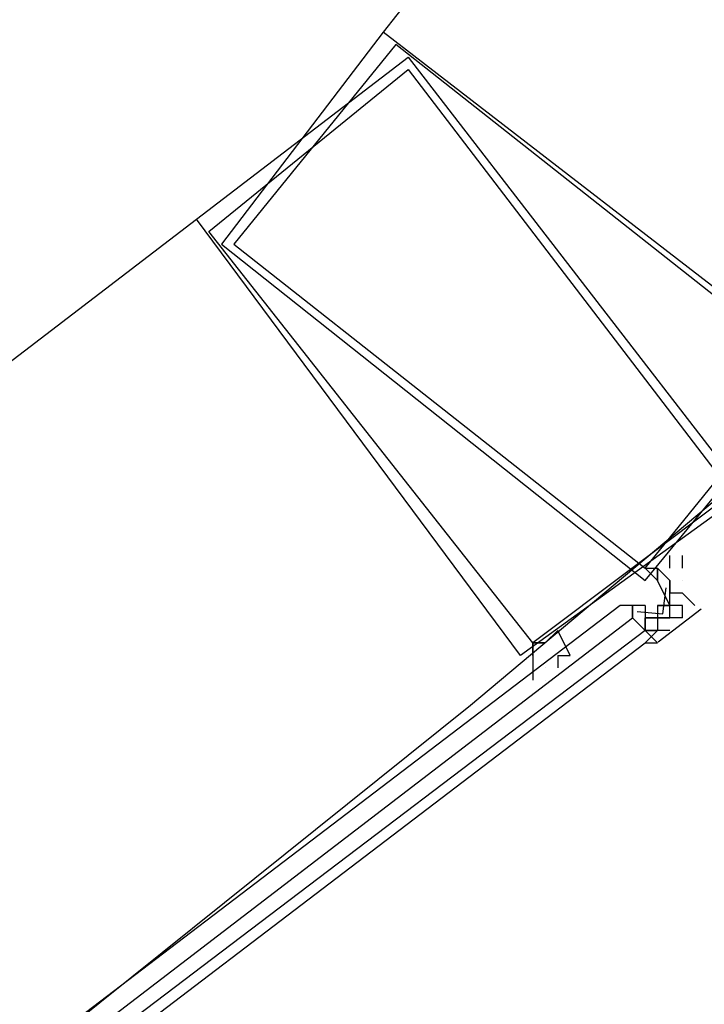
# Model space of a CAD drawing. Header units: feet. Extents: x -79 to 198, y -22 to 181.
# Tile 405 of 656: x 119.171 to 119.903, y 35.351 to 36.404. Entities that reach past the tile are written whole.
import ezdxf

# ---------------------------------------------------------------- set-up
doc = ezdxf.new("R2010")
doc.units = ezdxf.units.FT
doc.layers.add('A-LINEA', color=7, linetype='CONTINUOUS')

msp = doc.modelspace()

# ---------------------------------------------------------------- linework, layer by layer
at = {"layer": 'A-LINEA'}
for p, q in [((121.84, 39.3111), (119.56, 36.3911)), ((121.84, 39.3111), (119.56, 36.3911)), ((116.4133, 33.9378), (119.36, 36.1911)), ((116.4133, 33.9378), (119.36, 36.1911)), ((119.8667, 35.8178), (119.8667, 35.8311)), ((119.8667, 35.8178), (119.8667, 35.8311)), ((119.8667, 35.8044), (119.8667, 35.8044)), ((119.8667, 35.8044), (119.8667, 35.8044)), ((119.8667, 35.8044), (119.8667, 35.8044)), ((119.8667, 35.8044), (119.8667, 35.8044)), ((119.8667, 35.8044), (119.8667, 35.8044)), ((119.8667, 35.8044), (119.8667, 35.8044)), ((119.8667, 35.8044), (119.8667, 35.7911)), ((119.8667, 35.8044), (119.8667, 35.8044)), ((119.8667, 35.8044), (119.8667, 35.8044)), ((119.8667, 35.8044), (119.8667, 35.7911)), ((119.8667, 35.8044), (119.8667, 35.8044)), ((119.8667, 35.8044), (119.8667, 35.8044)), ((119.8667, 35.8044), (119.8667, 35.8044)), ((119.8667, 35.8044), (119.8667, 35.8044)), ((119.8667, 35.8044), (119.8667, 35.8044)), ((119.8667, 35.8044), (119.8667, 35.8044)), ((119.8667, 35.8044), (119.8667, 35.8044)), ((119.8667, 35.8044), (119.8667, 35.8044)), ((119.8667, 35.8044), (119.8667, 35.8044)), ((119.8667, 35.8044), (119.8667, 35.7911)), ((119.8667, 35.8044), (119.8667, 35.8044)), ((119.8667, 35.8044), (119.8667, 35.8044)), ((119.8667, 35.8044), (119.8667, 35.7911)), ((119.8667, 35.8044), (119.8667, 35.8044)), ((119.8667, 35.8044), (119.8667, 35.8044)), ((119.8667, 35.8044), (119.8667, 35.8044)), ((119.88, 35.8044), (119.88, 35.8044)), ((119.88, 35.8044), (119.88, 35.8044)), ((119.8667, 35.7911), (119.8667, 35.7911)), ((119.8667, 35.7911), (119.8667, 35.7911)), ((119.88, 35.7911), (119.8667, 35.7911)), ((119.8667, 35.7911), (119.8667, 35.7911)), ((119.8667, 35.7911), (119.8667, 35.7911)), ((119.8667, 35.7911), (119.8667, 35.7911)), ((119.8667, 35.7911), (119.8667, 35.7911)), ((119.8667, 35.7911), (119.8667, 35.7911)), ((119.8667, 35.7911), (119.8667, 35.7911)), ((119.8667, 35.7911), (119.8667, 35.7911)), ((119.8667, 35.7911), (119.8667, 35.7911)), ((119.8667, 35.7911), (119.8667, 35.7911)), ((119.8667, 35.7911), (119.8667, 35.7911)), ((119.8667, 35.7911), (119.8667, 35.7911)), ((119.8667, 35.7911), (119.8667, 35.7911)), ((119.8667, 35.7911), (119.8667, 35.7911)), ((119.8667, 35.7911), (119.8667, 35.7911)), ((119.8667, 35.7911), (119.8667, 35.7911)), ((119.8667, 35.7911), (119.8667, 35.7911)), ((119.8667, 35.7911), (119.8667, 35.7911)), ((119.8667, 35.7911), (119.8667, 35.7911)), ((119.8667, 35.7778), (119.8667, 35.7911)), ((119.8667, 35.7778), (119.8667, 35.7911)), ((119.88, 35.7911), (119.8667, 35.7911)), ((119.8667, 35.7911), (119.8667, 35.7911)), ((119.8667, 35.7911), (119.8667, 35.7911)), ((119.88, 35.7911), (119.8667, 35.7911)), ((119.8667, 35.7911), (119.8667, 35.7911)), ((119.8667, 35.7911), (119.8667, 35.7911)), ((119.8667, 35.7911), (119.8667, 35.7911)), ((119.8667, 35.7911), (119.8667, 35.7911)), ((119.8667, 35.7911), (119.8667, 35.7911)), ((119.8667, 35.7911), (119.8667, 35.7911)), ((119.8667, 35.7911), (119.8667, 35.7911)), ((119.8667, 35.7911), (119.8667, 35.7911)), ((119.8667, 35.7911), (119.8667, 35.7911)), ((119.8667, 35.7911), (119.8667, 35.7911)), ((119.8667, 35.7911), (119.8667, 35.7911)), ((119.8667, 35.7911), (119.8667, 35.7911)), ((119.8667, 35.7911), (119.8667, 35.7911)), ((119.8667, 35.7911), (119.8667, 35.7911)), ((119.8667, 35.7911), (119.8667, 35.7911)), ((119.8667, 35.7911), (119.8667, 35.7911)), ((119.8667, 35.7911), (119.8667, 35.7911)), ((119.8667, 35.7911), (119.8667, 35.7911)), ((119.8667, 35.7778), (119.8667, 35.7911)), ((119.8667, 35.7778), (119.8667, 35.7911)), ((119.88, 35.7911), (119.8667, 35.7911)), ((119.88, 35.7911), (119.88, 35.7911)), ((119.88, 35.7911), (119.88, 35.7911)), ((119.88, 35.7911), (119.88, 35.7911)), ((119.88, 35.7911), (119.88, 35.7911)), ((119.88, 35.7911), (119.88, 35.7911)), ((119.88, 35.7911), (119.88, 35.7911)), ((119.88, 35.7911), (119.88, 35.7911)), ((119.88, 35.7911), (119.88, 35.7911)), ((119.88, 35.7911), (119.88, 35.7911)), ((119.88, 35.7911), (119.88, 35.7911)), ((119.88, 35.7911), (119.88, 35.7911)), ((119.88, 35.7911), (119.88, 35.7911)), ((119.88, 35.7911), (119.88, 35.7911)), ((119.88, 35.7911), (119.88, 35.7911)), ((119.88, 35.7911), (119.88, 35.7911)), ((119.88, 35.7911), (119.88, 35.7911)), ((119.88, 35.7911), (119.88, 35.7911)), ((119.88, 35.7911), (119.88, 35.7911)), ((119.88, 35.7911), (119.88, 35.7911)), ((119.88, 35.7911), (119.88, 35.7911)), ((119.88, 35.7911), (119.88, 35.7911)), ((119.88, 35.7911), (119.88, 35.7911)), ((119.88, 35.7911), (119.88, 35.7911)), ((119.88, 35.7911), (119.88, 35.7911)), ((119.88, 35.7911), (119.88, 35.7911)), ((119.88, 35.7911), (119.88, 35.7911)), ((119.88, 35.7911), (119.88, 35.7911)), ((119.88, 35.7911), (119.88, 35.7911)), ((119.88, 35.7911), (119.88, 35.7911)), ((119.88, 35.7911), (119.88, 35.7911)), ((119.88, 35.7911), (119.88, 35.7911)), ((119.88, 35.7911), (119.88, 35.7911)), ((119.8267, 35.7778), (119.8267, 35.7778)), ((119.8267, 35.7778), (119.8267, 35.7778)), ((119.8267, 35.7778), (119.8267, 35.7778)), ((119.8267, 35.7778), (119.8267, 35.7778)), ((119.8267, 35.7778), (119.8267, 35.7778)), ((119.8267, 35.7778), (119.8267, 35.7778)), ((119.84, 35.7778), (119.8267, 35.7778)), ((119.84, 35.7778), (119.8267, 35.7778)), ((119.8267, 35.7778), (119.8267, 35.7778)), ((119.8267, 35.7778), (119.8267, 35.7778)), ((119.8267, 35.7778), (119.8267, 35.7778)), ((119.8267, 35.7778), (119.8267, 35.7778)), ((119.8267, 35.7778), (119.8267, 35.7778)), ((119.8267, 35.7778), (119.8267, 35.7778)), ((119.8267, 35.7778), (119.8267, 35.7778)), ((119.8267, 35.7778), (119.8267, 35.7778)), ((119.8267, 35.7778), (119.8267, 35.7778)), ((119.84, 35.7778), (119.8267, 35.7778)), ((119.84, 35.7778), (119.8267, 35.7778)), ((119.8267, 35.7778), (119.8267, 35.7778)), ((119.8267, 35.7778), (119.8267, 35.7778)), ((119.8267, 35.7778), (119.8267, 35.7778)), ((119.84, 35.7778), (119.84, 35.7644)), ((119.84, 35.7778), (119.84, 35.7778)), ((119.84, 35.7778), (119.84, 35.7644)), ((119.84, 35.7778), (119.84, 35.7644)), ((119.84, 35.7778), (119.84, 35.7778)), ((119.84, 35.7778), (119.84, 35.7644)), ((119.8533, 35.7778), (119.8667, 35.7778)), ((119.8533, 35.7778), (119.8533, 35.7778)), ((119.8533, 35.7778), (119.8533, 35.7778)), ((119.8533, 35.7778), (119.8533, 35.7778)), ((119.8533, 35.7778), (119.8533, 35.7778)), ((119.8533, 35.7778), (119.8533, 35.7778)), ((119.8533, 35.7778), (119.8533, 35.7778)), ((119.8533, 35.7778), (119.8533, 35.7778)), ((119.8533, 35.7778), (119.8533, 35.7644)), ((119.8533, 35.7778), (119.8533, 35.7778)), ((119.8533, 35.7778), (119.8533, 35.7778)), ((119.8533, 35.7778), (119.8533, 35.7778)), ((119.8533, 35.7778), (119.8667, 35.7778)), ((119.8533, 35.7778), (119.8667, 35.7778)), ((119.8533, 35.7778), (119.8533, 35.7778)), ((119.8533, 35.7778), (119.8667, 35.7778)), ((119.8533, 35.7778), (119.8667, 35.7778)), ((119.8533, 35.7778), (119.8533, 35.7778)), ((119.8533, 35.7778), (119.8667, 35.7778)), ((119.8533, 35.7778), (119.8533, 35.7778)), ((119.8533, 35.7778), (119.8533, 35.7778)), ((119.8533, 35.7778), (119.8533, 35.7778)), ((119.8533, 35.7778), (119.8533, 35.7778)), ((119.8533, 35.7778), (119.8533, 35.7778)), ((119.8533, 35.7778), (119.8533, 35.7778)), ((119.8533, 35.7778), (119.8533, 35.7778)), ((119.8533, 35.7778), (119.8533, 35.7644)), ((119.8533, 35.7778), (119.8533, 35.7778)), ((119.8533, 35.7778), (119.8533, 35.7778)), ((119.8533, 35.7778), (119.8533, 35.7778)), ((119.8533, 35.7778), (119.8667, 35.7778)), ((119.8533, 35.7778), (119.8667, 35.7778)), ((119.8533, 35.7778), (119.8533, 35.7778)), ((119.8533, 35.7778), (119.8667, 35.7778)), ((119.8533, 35.7778), (119.8667, 35.7778)), ((119.8533, 35.7778), (119.8533, 35.7778)), ((119.9002, 35.7737), (119.8541, 35.7385)), ((119.9002, 35.7737), (119.8541, 35.7385)), ((119.8667, 35.7778), (119.8667, 35.7778)), ((119.8667, 35.7778), (119.8667, 35.7778)), ((119.8667, 35.7778), (119.8667, 35.7778)), ((119.8667, 35.7778), (119.8667, 35.7778)), ((119.8667, 35.7778), (119.8667, 35.7778)), ((119.8667, 35.7778), (119.8667, 35.7778)), ((119.8667, 35.7778), (119.8667, 35.7778)), ((119.8667, 35.7778), (119.8667, 35.7778)), ((119.8667, 35.7778), (119.8667, 35.7778)), ((119.8667, 35.7778), (119.8667, 35.7778)), ((119.8667, 35.7778), (119.8667, 35.7778)), ((119.8667, 35.7778), (119.8667, 35.7778)), ((119.8667, 35.7778), (119.8667, 35.7778)), ((119.8667, 35.7778), (119.8667, 35.7778)), ((119.8667, 35.7778), (119.8667, 35.7778)), ((119.8667, 35.7778), (119.8667, 35.7778)), ((119.88, 35.7778), (119.8667, 35.7778)), ((119.88, 35.7778), (119.8667, 35.7778)), ((119.8667, 35.7644), (119.8667, 35.7778)), ((119.8667, 35.7644), (119.8667, 35.7778)), ((119.8667, 35.7778), (119.8667, 35.7778)), ((119.8667, 35.7778), (119.8667, 35.7778)), ((119.8667, 35.7778), (119.8667, 35.7778)), ((119.8667, 35.7778), (119.8667, 35.7778)), ((119.8667, 35.7778), (119.8667, 35.7778)), ((119.8667, 35.7778), (119.8667, 35.7778)), ((119.8667, 35.7778), (119.8667, 35.7778)), ((119.8667, 35.7778), (119.8667, 35.7778)), ((119.8667, 35.7778), (119.8667, 35.7778)), ((119.8667, 35.7778), (119.8667, 35.7778)), ((119.8667, 35.7778), (119.8667, 35.7778)), ((119.8667, 35.7778), (119.8667, 35.7778)), ((119.8667, 35.7778), (119.8667, 35.7778)), ((119.8667, 35.7778), (119.8667, 35.7778)), ((119.8667, 35.7778), (119.8667, 35.7778)), ((119.8667, 35.7778), (119.8667, 35.7778)), ((119.88, 35.7778), (119.8667, 35.7778)), ((119.88, 35.7778), (119.8667, 35.7778)), ((119.8667, 35.7644), (119.8667, 35.7778)), ((119.8667, 35.7644), (119.8667, 35.7778)), ((119.88, 35.7778), (119.88, 35.7778)), ((119.88, 35.7778), (119.88, 35.7778)), ((119.88, 35.7778), (119.88, 35.7778)), ((119.88, 35.7778), (119.88, 35.7778)), ((119.88, 35.7778), (119.88, 35.7778)), ((119.88, 35.7778), (119.88, 35.7778)), ((119.88, 35.7778), (119.88, 35.7778)), ((119.88, 35.7778), (119.88, 35.7778)), ((119.88, 35.7778), (119.88, 35.7778)), ((119.88, 35.7778), (119.88, 35.7778)), ((119.88, 35.7778), (119.88, 35.7778)), ((119.88, 35.7778), (119.88, 35.7778)), ((119.88, 35.7644), (119.88, 35.7778)), ((119.88, 35.7778), (119.88, 35.7778)), ((119.88, 35.7778), (119.88, 35.7778)), ((119.88, 35.7778), (119.88, 35.7778)), ((119.88, 35.7778), (119.88, 35.7778)), ((119.88, 35.7778), (119.88, 35.7778)), ((119.88, 35.7778), (119.88, 35.7778)), ((119.88, 35.7778), (119.88, 35.7778)), ((119.88, 35.7778), (119.88, 35.7778)), ((119.88, 35.7778), (119.88, 35.7778)), ((119.88, 35.7778), (119.88, 35.7778)), ((119.88, 35.7778), (119.88, 35.7778)), ((119.88, 35.7778), (119.88, 35.7778)), ((119.88, 35.7778), (119.88, 35.7778)), ((119.88, 35.7778), (119.88, 35.7778)), ((119.88, 35.7778), (119.88, 35.7778)), ((119.88, 35.7778), (119.88, 35.7778)), ((119.88, 35.7778), (119.88, 35.7778)), ((119.88, 35.7778), (119.88, 35.7778)), ((119.88, 35.7778), (119.88, 35.7778)), ((119.88, 35.7778), (119.88, 35.7778)), ((119.88, 35.7644), (119.88, 35.7778)), ((119.88, 35.7778), (119.88, 35.7778)), ((119.88, 35.7778), (119.88, 35.7778)), ((119.88, 35.7778), (119.88, 35.7778)), ((119.88, 35.7778), (119.88, 35.7778)), ((119.88, 35.7778), (119.88, 35.7778)), ((119.88, 35.7778), (119.88, 35.7778)), ((119.88, 35.7778), (119.88, 35.7778)), ((119.88, 35.7778), (119.88, 35.7778)), ((119.8933, 35.7778), (119.8933, 35.7778)), ((119.8933, 35.7778), (119.8933, 35.7778)), ((119.8933, 35.7778), (119.8933, 35.7778)), ((119.8933, 35.7778), (119.8933, 35.7778)), ((119.8933, 35.7778), (119.8933, 35.7778)), ((119.8933, 35.7778), (119.8933, 35.7778)), ((119.8267, 35.7644), (119.8267, 35.7644)), ((119.8267, 35.7644), (119.8267, 35.7644)), ((119.8267, 35.7644), (119.8267, 35.7644)), ((119.8267, 35.7644), (119.8267, 35.7644)), ((119.8267, 35.7644), (119.8267, 35.7644)), ((119.8267, 35.7644), (119.8267, 35.7644)), ((119.8267, 35.7644), (119.8267, 35.7644)), ((119.8267, 35.7644), (119.8267, 35.7644)), ((119.8267, 35.7644), (119.8267, 35.7644)), ((119.8267, 35.7644), (119.8267, 35.7644)), ((119.8267, 35.7644), (119.8267, 35.7644)), ((119.8267, 35.7644), (119.8267, 35.7644)), ((119.84, 35.7644), (119.84, 35.7644)), ((119.84, 35.7644), (119.84, 35.7644)), ((119.8533, 35.7644), (119.84, 35.7644)), ((119.84, 35.7644), (119.84, 35.7511)), ((119.84, 35.7644), (119.84, 35.7644)), ((119.84, 35.7644), (119.84, 35.7644)), ((119.84, 35.7644), (119.84, 35.7644)), ((119.84, 35.7644), (119.84, 35.7644)), ((119.84, 35.7644), (119.84, 35.7644)), ((119.8533, 35.7644), (119.84, 35.7644)), ((119.8533, 35.7644), (119.84, 35.7644)), ((119.84, 35.7644), (119.84, 35.7511)), ((119.8533, 35.7644), (119.84, 35.7644)), ((119.84, 35.7644), (119.84, 35.7644)), ((119.84, 35.7644), (119.84, 35.7644)), ((119.84, 35.7644), (119.84, 35.7644)), ((119.84, 35.7644), (119.84, 35.7644)), ((119.84, 35.7644), (119.84, 35.7644)), ((119.84, 35.7644), (119.84, 35.7644)), ((119.84, 35.7644), (119.84, 35.7644)), ((119.84, 35.7644), (119.84, 35.7644)), ((119.84, 35.7644), (119.84, 35.7644)), ((119.84, 35.7644), (119.84, 35.7644)), ((119.84, 35.7644), (119.84, 35.7644)), ((119.84, 35.7644), (119.84, 35.7644)), ((119.8533, 35.7644), (119.84, 35.7644)), ((119.84, 35.7644), (119.84, 35.7511)), ((119.84, 35.7644), (119.84, 35.7644)), ((119.84, 35.7644), (119.84, 35.7644)), ((119.84, 35.7644), (119.84, 35.7644)), ((119.84, 35.7644), (119.84, 35.7644)), ((119.84, 35.7644), (119.84, 35.7644)), ((119.8533, 35.7644), (119.84, 35.7644)), ((119.8533, 35.7644), (119.84, 35.7644)), ((119.84, 35.7644), (119.84, 35.7511)), ((119.8533, 35.7644), (119.84, 35.7644)), ((119.84, 35.7644), (119.84, 35.7644)), ((119.84, 35.7644), (119.84, 35.7644)), ((119.84, 35.7644), (119.84, 35.7644)), ((119.84, 35.7644), (119.84, 35.7644)), ((119.84, 35.7644), (119.84, 35.7644)), ((119.84, 35.7644), (119.84, 35.7644)), ((119.84, 35.7644), (119.84, 35.7644)), ((119.84, 35.7644), (119.84, 35.7644)), ((119.84, 35.7644), (119.84, 35.7644)), ((119.84, 35.7644), (119.84, 35.7644)), ((119.8533, 35.7644), (119.8533, 35.7644)), ((119.8533, 35.7644), (119.8533, 35.7644)), ((119.8533, 35.7644), (119.8533, 35.7511)), ((119.8533, 35.7644), (119.8533, 35.7644)), ((119.8533, 35.7644), (119.8533, 35.7644)), ((119.8533, 35.7644), (119.8533, 35.7644)), ((119.8533, 35.7644), (119.8533, 35.7644)), ((119.8533, 35.7644), (119.8533, 35.7644)), ((119.8533, 35.7644), (119.8533, 35.7644)), ((119.8533, 35.7644), (119.8533, 35.7644)), ((119.8533, 35.7644), (119.8533, 35.7644)), ((119.8533, 35.7644), (119.8533, 35.7644)), ((119.8533, 35.7644), (119.8533, 35.7644)), ((119.8533, 35.7644), (119.8533, 35.7644)), ((119.8533, 35.7644), (119.8533, 35.7644)), ((119.8533, 35.7644), (119.8533, 35.7644)), ((119.8667, 35.7644), (119.8533, 35.7644)), ((119.8533, 35.7644), (119.8533, 35.7644)), ((119.8533, 35.7644), (119.8533, 35.7644)), ((119.8533, 35.7644), (119.8533, 35.7644)), ((119.8533, 35.7644), (119.8533, 35.7644)), ((119.8667, 35.7644), (119.8533, 35.7644)), ((119.8533, 35.7644), (119.8533, 35.7644)), ((119.8533, 35.7644), (119.8533, 35.7644)), ((119.8533, 35.7644), (119.8533, 35.7644)), ((119.8533, 35.7644), (119.8533, 35.7644)), ((119.8533, 35.7644), (119.8533, 35.7644)), ((119.8533, 35.7644), (119.8533, 35.7644)), ((119.8533, 35.7644), (119.8667, 35.7644)), ((119.8533, 35.7644), (119.8533, 35.7644)), ((119.8533, 35.7644), (119.8533, 35.7644)), ((119.8533, 35.7644), (119.8533, 35.7511)), ((119.8533, 35.7644), (119.8533, 35.7644)), ((119.8533, 35.7644), (119.8533, 35.7644)), ((119.8533, 35.7644), (119.8533, 35.7644)), ((119.8533, 35.7644), (119.8533, 35.7644)), ((119.8533, 35.7644), (119.8533, 35.7644)), ((119.8533, 35.7644), (119.8533, 35.7644)), ((119.8533, 35.7644), (119.8533, 35.7644)), ((119.8533, 35.7644), (119.8533, 35.7644)), ((119.8533, 35.7644), (119.8533, 35.7644)), ((119.8533, 35.7644), (119.8533, 35.7644)), ((119.8533, 35.7644), (119.8533, 35.7644)), ((119.8533, 35.7644), (119.8533, 35.7644)), ((119.8533, 35.7644), (119.8533, 35.7644)), ((119.8667, 35.7644), (119.8533, 35.7644)), ((119.8533, 35.7644), (119.8533, 35.7644)), ((119.8533, 35.7644), (119.8533, 35.7644)), ((119.8533, 35.7644), (119.8533, 35.7644)), ((119.8533, 35.7644), (119.8533, 35.7644)), ((119.8667, 35.7644), (119.8533, 35.7644)), ((119.8533, 35.7644), (119.8533, 35.7644)), ((119.8533, 35.7644), (119.8533, 35.7644)), ((119.8533, 35.7644), (119.8533, 35.7644)), ((119.8533, 35.7644), (119.8533, 35.7644)), ((119.8533, 35.7644), (119.8533, 35.7644)), ((119.8533, 35.7644), (119.8533, 35.7644)), ((119.8533, 35.7644), (119.8667, 35.7644)), ((119.8667, 35.7644), (119.8667, 35.7644)), ((119.8667, 35.7644), (119.8667, 35.7644)), ((119.8667, 35.7644), (119.8667, 35.7644)), ((119.8667, 35.7644), (119.8667, 35.7644)), ((119.8667, 35.7644), (119.8667, 35.7644)), ((119.8667, 35.7644), (119.8667, 35.7644)), ((119.88, 35.7644), (119.8667, 35.7644)), ((119.8667, 35.7644), (119.8667, 35.7644)), ((119.8667, 35.7644), (119.8667, 35.7644)), ((119.8667, 35.7644), (119.8667, 35.7644)), ((119.8667, 35.7644), (119.8667, 35.7644)), ((119.8667, 35.7644), (119.8667, 35.7644)), ((119.8667, 35.7644), (119.8667, 35.7644)), ((119.8667, 35.7644), (119.8667, 35.7644)), ((119.8667, 35.7644), (119.8667, 35.7644)), ((119.8667, 35.7644), (119.8667, 35.7644)), ((119.8667, 35.7644), (119.8667, 35.7644)), ((119.8667, 35.7644), (119.8667, 35.7644)), ((119.8667, 35.7644), (119.8667, 35.7644)), ((119.8667, 35.7644), (119.8667, 35.7644)), ((119.8667, 35.7644), (119.8667, 35.7644)), ((119.8667, 35.7644), (119.8667, 35.7644)), ((119.8667, 35.7644), (119.8667, 35.7644)), ((119.8667, 35.7644), (119.8667, 35.7644)), ((119.8667, 35.7644), (119.8667, 35.7644)), ((119.8667, 35.7644), (119.8667, 35.7644)), ((119.8667, 35.7644), (119.8667, 35.7644)), ((119.8667, 35.7644), (119.8667, 35.7644)), ((119.8667, 35.7644), (119.8667, 35.7644)), ((119.8667, 35.7644), (119.8667, 35.7644)), ((119.8667, 35.7644), (119.8667, 35.7644)), ((119.8667, 35.7644), (119.8667, 35.7644)), ((119.8667, 35.7644), (119.8667, 35.7644)), ((119.8667, 35.7644), (119.8667, 35.7644)), ((119.8667, 35.7644), (119.8667, 35.7644)), ((119.8667, 35.7644), (119.8667, 35.7644)), ((119.8667, 35.7644), (119.8667, 35.7644)), ((119.88, 35.7644), (119.8667, 35.7644)), ((119.8667, 35.7644), (119.8667, 35.7644)), ((119.8667, 35.7644), (119.8667, 35.7644)), ((119.8667, 35.7644), (119.8667, 35.7644)), ((119.8667, 35.7644), (119.8667, 35.7644)), ((119.8667, 35.7644), (119.8667, 35.7644)), ((119.8667, 35.7644), (119.8667, 35.7644)), ((119.8667, 35.7644), (119.8667, 35.7644)), ((119.8667, 35.7644), (119.8667, 35.7644)), ((119.8667, 35.7644), (119.8667, 35.7644)), ((119.8667, 35.7644), (119.8667, 35.7644)), ((119.8667, 35.7644), (119.8667, 35.7644)), ((119.8667, 35.7644), (119.8667, 35.7644)), ((119.8667, 35.7644), (119.8667, 35.7644)), ((119.8667, 35.7644), (119.8667, 35.7644)), ((119.8667, 35.7644), (119.8667, 35.7644)), ((119.8667, 35.7644), (119.8667, 35.7644)), ((119.8667, 35.7644), (119.8667, 35.7644)), ((119.8667, 35.7644), (119.8667, 35.7644)), ((119.8667, 35.7644), (119.8667, 35.7644)), ((119.8667, 35.7644), (119.8667, 35.7644)), ((119.8667, 35.7644), (119.8667, 35.7644)), ((119.8667, 35.7644), (119.8667, 35.7644)), ((119.8667, 35.7644), (119.8667, 35.7644)), ((119.8667, 35.7644), (119.8667, 35.7644)), ((119.88, 35.7644), (119.88, 35.7644)), ((119.88, 35.7644), (119.88, 35.7644)), ((119.88, 35.7644), (119.88, 35.7644)), ((119.88, 35.7644), (119.88, 35.7644)), ((119.88, 35.7644), (119.88, 35.7644)), ((119.88, 35.7644), (119.88, 35.7644)), ((119.84, 35.7511), (119.84, 35.7511)), ((119.84, 35.7511), (119.84, 35.7511)), ((119.84, 35.7511), (119.84, 35.7511)), ((119.84, 35.7511), (119.84, 35.7511)), ((119.84, 35.7511), (119.84, 35.7511)), ((119.84, 35.7511), (119.84, 35.7511)), ((119.84, 35.7511), (119.84, 35.7511)), ((119.84, 35.7511), (119.84, 35.7511)), ((119.84, 35.7511), (119.84, 35.7511)), ((119.84, 35.7511), (119.84, 35.7511)), ((119.84, 35.7511), (119.84, 35.7511)), ((119.84, 35.7511), (119.84, 35.7511)), ((119.84, 35.7511), (119.84, 35.7511)), ((119.84, 35.7511), (119.84, 35.7511)), ((119.84, 35.7511), (119.84, 35.7511)), ((119.84, 35.7511), (119.84, 35.7511)), ((119.84, 35.7511), (119.84, 35.7511)), ((119.84, 35.7511), (119.84, 35.7511)), ((119.84, 35.7511), (119.84, 35.7511)), ((119.84, 35.7511), (119.84, 35.7511)), ((119.84, 35.7511), (119.84, 35.7511)), ((119.84, 35.7511), (119.84, 35.7511)), ((119.84, 35.7511), (119.84, 35.7511)), ((119.84, 35.7511), (119.84, 35.7511)), ((119.84, 35.7511), (119.84, 35.7511)), ((119.84, 35.7511), (119.84, 35.7511)), ((119.8533, 35.7511), (119.8533, 35.7511)), ((119.8533, 35.7511), (119.8533, 35.7511)), ((119.8533, 35.7511), (119.8533, 35.7511)), ((119.8533, 35.7511), (119.8533, 35.7511)), ((119.8533, 35.7511), (119.8533, 35.7511)), ((119.8533, 35.7511), (119.8533, 35.7511)), ((119.8533, 35.7511), (119.8533, 35.7511)), ((119.8667, 35.7511), (119.8533, 35.7511)), ((119.8533, 35.7511), (119.8533, 35.7511)), ((119.8533, 35.7511), (119.8533, 35.7511)), ((119.8533, 35.7511), (119.8533, 35.7511)), ((119.8533, 35.7511), (119.8533, 35.7511)), ((119.8533, 35.7511), (119.8533, 35.7511)), ((119.8533, 35.7511), (119.8533, 35.7511)), ((119.8533, 35.7511), (119.8533, 35.7511)), ((119.8533, 35.7511), (119.8533, 35.7511)), ((119.8533, 35.7511), (119.8533, 35.7511)), ((119.8533, 35.7511), (119.8533, 35.7511)), ((119.8533, 35.7511), (119.8533, 35.7511)), ((119.8533, 35.7511), (119.8533, 35.7511)), ((119.8533, 35.7511), (119.8533, 35.7511)), ((119.8533, 35.7511), (119.8533, 35.7511)), ((119.8667, 35.7511), (119.8533, 35.7511)), ((119.8533, 35.7511), (119.8533, 35.7511)), ((119.8533, 35.7511), (119.8533, 35.7511)), ((119.8533, 35.7511), (119.8533, 35.7511)), ((119.8533, 35.7511), (119.8533, 35.7511)), ((119.8533, 35.7511), (119.8533, 35.7511)), ((119.8533, 35.7511), (119.8533, 35.7511)), ((119.8533, 35.7511), (119.8533, 35.7511)), ((119.8533, 35.7378), (119.8533, 35.7378)), ((119.8533, 35.7378), (119.8533, 35.7378)), ((119.8533, 35.7378), (119.8533, 35.7378)), ((119.8533, 35.7378), (119.8533, 35.7378)), ((119.8533, 35.7378), (119.8533, 35.7378)), ((119.8533, 35.7378), (119.8533, 35.7378)), ((119.7467, 35.7244), (119.7467, 35.7111)), ((119.7467, 35.7244), (119.7467, 35.7111)), ((119.7333, 35.6978), (119.7333, 35.6978)), ((119.7333, 35.6978), (119.7333, 35.6978))]:
    msp.add_line(p, q, dxfattribs=at)
for points in [[(103.4533, 25.1244), (105.36, 26.1111), (107.24, 27.1511), (109.1067, 28.2444), (110.9333, 29.3778), (112.7467, 30.5511), (114.52, 31.7644), (116.2667, 33.0311), (117.9733, 34.3244), (119.6533, 35.6711), (121.3067, 37.0578)], [(103.4533, 25.1244), (105.36, 26.1111), (107.24, 27.1511), (109.1067, 28.2444), (110.9333, 29.3778), (112.7467, 30.5511), (114.52, 31.7644), (116.2667, 33.0311), (117.9733, 34.3244), (119.6533, 35.6711), (121.3067, 37.0578)], [(119.56, 36.3911), (119.3867, 36.1644), (119.84, 35.8044), (120.0267, 36.0311), (119.56, 36.3911)], [(119.56, 36.3911), (119.3867, 36.1644), (119.84, 35.8044), (120.0267, 36.0311), (119.56, 36.3911)], [(119.5733, 36.3778), (119.4, 36.1644), (119.84, 35.8178), (120.0133, 36.0311), (119.5733, 36.3778)], [(119.5733, 36.3778), (119.4, 36.1644), (119.84, 35.8178), (120.0133, 36.0311), (119.5733, 36.3778)], [(119.36, 36.1911), (119.5867, 36.3644), (119.9467, 35.8978), (119.7067, 35.7244), (119.36, 36.1911)], [(119.36, 36.1911), (119.5867, 36.3644), (119.9467, 35.8978), (119.7067, 35.7244), (119.36, 36.1911)], [(119.3733, 36.1778), (119.5867, 36.3511), (119.9333, 35.8978), (119.72, 35.7378), (119.3733, 36.1778)], [(119.3733, 36.1778), (119.5867, 36.3511), (119.9333, 35.8978), (119.72, 35.7378), (119.3733, 36.1778)], [(119.88, 35.8178), (119.88, 35.8178), (119.88, 35.8178), (119.88, 35.8311), (119.88, 35.8311)], [(119.88, 35.8178), (119.88, 35.8178), (119.88, 35.8178), (119.88, 35.8311), (119.88, 35.8311)], [(119.8667, 35.7778), (119.8533, 35.8044), (119.8533, 35.8044), (119.8533, 35.8044), (119.8533, 35.8044), (119.8533, 35.8178), (119.8533, 35.8044), (119.84, 35.8178), (119.8533, 35.8178), (119.8533, 35.8178), (119.8533, 35.8178), (119.8533, 35.8178), (119.8533, 35.8178), (119.8533, 35.8178), (119.8533, 35.8178)], [(119.8667, 35.7778), (119.8533, 35.8044), (119.8533, 35.8044), (119.8533, 35.8044), (119.8533, 35.8044), (119.8533, 35.8178), (119.8533, 35.8044), (119.84, 35.8178), (119.8533, 35.8178), (119.8533, 35.8178), (119.8533, 35.8178), (119.8533, 35.8178), (119.8533, 35.8178), (119.8533, 35.8178), (119.8533, 35.8178)], [(119.8933, 35.7778), (119.88, 35.7911), (119.8667, 35.7911), (119.8667, 35.8044), (119.8533, 35.8178)], [(119.8933, 35.7778), (119.88, 35.7911), (119.8667, 35.7911), (119.8667, 35.8044), (119.8533, 35.8178)], [(119.88, 35.8044), (119.88, 35.8044), (119.88, 35.8044)], [(119.88, 35.8044), (119.88, 35.8044), (119.88, 35.8044)], [(119.8315, 35.7714), (119.8592, 35.7689), (119.8626, 35.7965)], [(119.8315, 35.7714), (119.8592, 35.7689), (119.8626, 35.7965)], [(119.8667, 35.7778), (119.8667, 35.7778), (119.8667, 35.7911)], [(119.8667, 35.7911), (119.8667, 35.7911), (119.8667, 35.7911), (119.8667, 35.7911)], [(119.8667, 35.7778), (119.8667, 35.7778), (119.8667, 35.7911)], [(119.8667, 35.7911), (119.8667, 35.7911), (119.8667, 35.7911), (119.8667, 35.7911)], [(116.6933, 33.3644), (119.8267, 35.7644), (119.8267, 35.7778), (119.8133, 35.7778), (116.68, 33.3911), (116.68, 33.3778), (116.6933, 33.3644)], [(116.6933, 33.3644), (119.8267, 35.7644), (119.8267, 35.7778), (119.8133, 35.7778), (116.68, 33.3911), (116.68, 33.3778), (116.6933, 33.3644)], [(119.8267, 35.7778), (119.8267, 35.7644), (119.84, 35.7511), (119.8533, 35.7511), (119.84, 35.7378)], [(119.8267, 35.7778), (119.8267, 35.7644), (119.84, 35.7511), (119.8533, 35.7511), (119.84, 35.7378)], [(119.84, 35.7778), (119.84, 35.7644), (119.8533, 35.7644)], [(119.84, 35.7778), (119.84, 35.7644), (119.8533, 35.7644)], [(119.8667, 35.7778), (119.8533, 35.7778), (119.8533, 35.7644)], [(119.8667, 35.7778), (119.8533, 35.7778), (119.8533, 35.7644)], [(119.88, 35.7778), (119.88, 35.7778), (119.8667, 35.7778), (119.8667, 35.7778)], [(119.88, 35.7778), (119.88, 35.7778), (119.8667, 35.7778), (119.8667, 35.7778)], [(119.84, 35.7511), (119.84, 35.7644), (119.84, 35.7511)], [(119.84, 35.7511), (119.84, 35.7644), (119.84, 35.7511)], [(116.7067, 33.3511), (119.84, 35.7378), (119.8533, 35.7378), (119.84, 35.7511), (116.6933, 33.3644), (116.7067, 33.3511)], [(116.7067, 33.3511), (119.84, 35.7378), (119.8533, 35.7378), (119.84, 35.7511), (116.6933, 33.3644), (116.7067, 33.3511)], [(119.7467, 35.7244), (119.7467, 35.7244), (119.76, 35.7244), (119.76, 35.7244), (119.7467, 35.7511), (119.7467, 35.7511), (119.7333, 35.7378), (119.7333, 35.7378), (119.7333, 35.7378), (119.7333, 35.7378), (119.7333, 35.7378), (119.72, 35.7378), (119.72, 35.7378), (119.72, 35.7378), (119.72, 35.7244), (119.72, 35.7378), (119.72, 35.7244), (119.72, 35.7244), (119.72, 35.7244), (119.72, 35.7244), (119.72, 35.6978), (119.72, 35.6978)], [(119.7467, 35.7244), (119.7467, 35.7244), (119.76, 35.7244), (119.76, 35.7244), (119.7467, 35.7511), (119.7467, 35.7511), (119.7333, 35.7378), (119.7333, 35.7378), (119.7333, 35.7378), (119.7333, 35.7378), (119.7333, 35.7378), (119.72, 35.7378), (119.72, 35.7378), (119.72, 35.7378), (119.72, 35.7244), (119.72, 35.7378), (119.72, 35.7244), (119.72, 35.7244), (119.72, 35.7244), (119.72, 35.7244), (119.72, 35.6978), (119.72, 35.6978)], [(119.8533, 35.7511), (119.84, 35.7511), (119.8533, 35.7511)], [(119.8533, 35.7511), (119.84, 35.7511), (119.8533, 35.7511)], [(119.8533, 35.7511), (119.84, 35.7511), (119.8533, 35.7511)], [(119.8533, 35.7511), (119.84, 35.7511), (119.8533, 35.7511)], [(119.72, 35.7244), (119.72, 35.7378), (119.72, 35.7378), (119.72, 35.7378), (119.7333, 35.7378)], [(119.72, 35.7244), (119.72, 35.7378), (119.72, 35.7378), (119.72, 35.7378), (119.7333, 35.7378)], [(119.7333, 35.7111), (119.7333, 35.7111), (119.7333, 35.7111)], [(119.7333, 35.7111), (119.7333, 35.7111), (119.7333, 35.7111)]]:
    msp.add_lwpolyline(points, dxfattribs=at)
msp.add_lwpolyline([(119.8533, 35.8178), (119.8533, 35.8178), (119.8533, 35.8178), (119.8533, 35.8178)], close=True, dxfattribs=at)
msp.add_lwpolyline([(119.8533, 35.8178), (119.8533, 35.8178), (119.8533, 35.8178), (119.8533, 35.8178)], close=True, dxfattribs=at)

doc.saveas('drawing.dxf')
